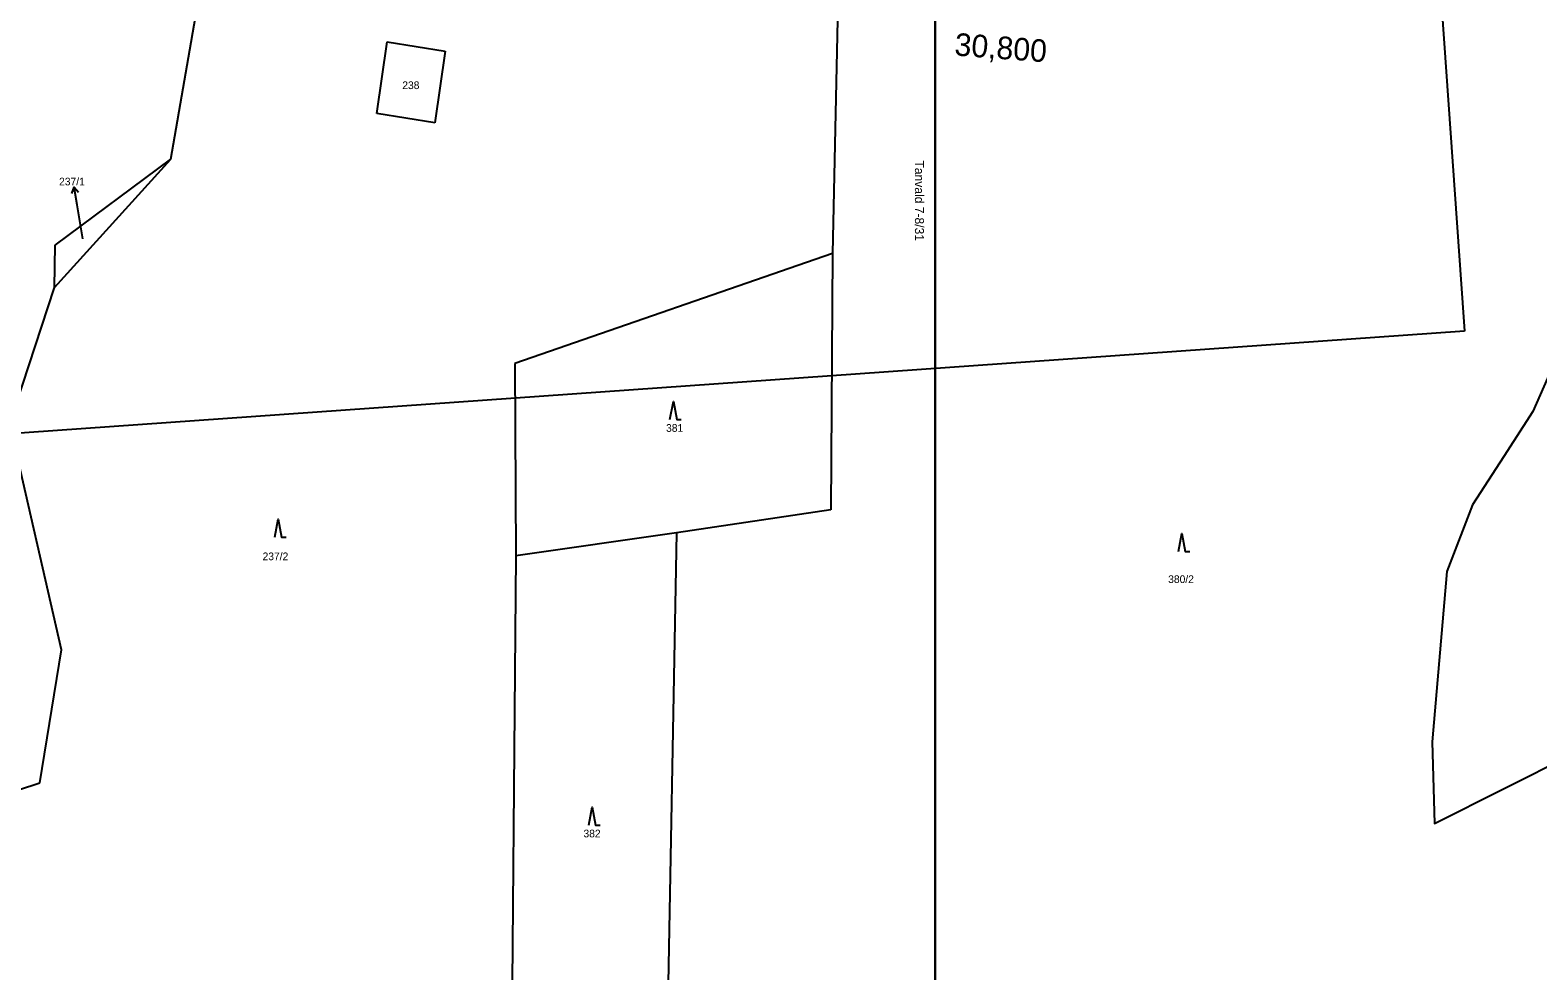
# Model space of a CAD drawing. Extents: x -670359 to -668019, y -978807 to -976674.
# Drawn here: x -669575.5 to -669241.5, y -977399.4 to -977191.2 of the extents above; entities that cross this region are included whole.
import ezdxf

# ---------------------------------------------------------------- set-up
doc = ezdxf.new("R2010")
doc.units = 0
for name, color, linetype in [('Hranice parcel', 7, 'Continuous'), ('ML1000', 7, 'Continuous'), ('Parcelní čísla', 7, 'Continuous'), ('SO 11-10-01', 7, 'Continuous'), ('Značky kultur', 7, 'Continuous')]:
    doc.layers.add(name, color=color, linetype=linetype)

msp = doc.modelspace()

# ---------------------------------------------------------------- linework, layer by layer
at = {"layer": 'Defpoints'}
for p, q in [((-669278.09, -976969.54), (-669257.73, -977257.82)), ((-669257.73, -977257.82), (-669676.69, -977287.4))]:
    msp.add_line(p, q, dxfattribs=at)
at = {"layer": 'Hranice parcel'}
for points in [[(-669396.17, -977168.17), (-669397.7, -977240.66)], [(-669544.29, -977219.72), (-669537.96, -977183.16)], [(-669498.71, -977209.62), (-669496.38, -977193.76)], [(-669496.38, -977193.76), (-669483.51, -977195.84)], [(-669229.74, -977193.65), (-669233.63, -977255.3), (-669242.61, -977275.64), (-669249.01, -977285.54), (-669255.96, -977296.28), (-669261.61, -977311.07), (-669264.91, -977348.74), (-669264.35, -977366.82), (-669233.76, -977351.5), (-669205.54, -977355.99)], [(-669483.51, -977195.84), (-669485.84, -977211.7)], [(-669485.84, -977211.7), (-669498.71, -977209.62)], [(-669570.08, -977248.16), (-669544.29, -977219.72)], [(-669569.97, -977238.81), (-669544.29, -977219.72)], [(-669570.08, -977248.16), (-669569.97, -977238.81)], [(-669397.7, -977240.66), (-669468.1, -977264.98)], [(-669397.7, -977240.66), (-669398.11, -977297.4)], [(-669579.99, -977278.35), (-669570.08, -977248.16)], [(-669468.1, -977264.98), (-669467.87, -977307.57)], [(-669568.52, -977328.39), (-669579.99, -977278.35)], [(-669398.11, -977297.4), (-669432.31, -977302.48)], [(-669432.31, -977302.48), (-669467.87, -977307.57)], [(-669432.31, -977302.48), (-669434.41, -977418.21)], [(-669467.87, -977307.57), (-669469.02, -977436.56)], [(-669573.32, -977357.82), (-669568.52, -977328.39)], [(-669592.8, -977364.17), (-669573.32, -977357.82)]]:
    msp.add_lwpolyline(points, dxfattribs=at)
at = {"layer": 'ML1000'}
for points in [[(-669375, -977000), (-669375, -977500), (-670000, -977500), (-670000, -977000)], [(-668750, -977000), (-668750, -977500), (-669375, -977500), (-669375, -977000)]]:
    msp.add_lwpolyline(points, close=True, dxfattribs=at)
at = {"layer": 'Parcelní čísla'}
for p, q in [((-669566.27, -977227.33), (-669565.75, -977225.92)), ((-669563.84, -977237.41), (-669565.09, -977229.87))]:
    msp.add_line(p, q, dxfattribs=at)
msp.add_lwpolyline([(-669565.09, -977229.87), (-669565.75, -977225.92), (-669564.79, -977227.08)], dxfattribs=at)
at = {"layer": 'Značky kultur'}
for points in [[(-669433.74, -977277.41), (-669432.99, -977273.41), (-669432.24, -977277.41), (-669431.24, -977277.41)], [(-669521.3, -977303.45), (-669520.55, -977299.45), (-669519.8, -977303.45), (-669518.8, -977303.45)], [(-669321.08, -977306.61), (-669320.33, -977302.61), (-669319.58, -977306.61), (-669318.58, -977306.61)], [(-669451.72, -977367.19), (-669450.97, -977363.19), (-669450.22, -977367.19), (-669449.22, -977367.19)]]:
    msp.add_lwpolyline(points, dxfattribs=at)

# ---------------------------------------------------------------- texts
at = {"layer": 'ML1000'}
msp.add_text('Tanvald 7-8/31', height=2, rotation=270, dxfattribs=at).set_placement((-669379.47, -977220.03))
at = {"layer": 'Parcelní čísla'}
for s, height, p in [('238', 1.7, (-669493.04, -977204.23)), ('237/1', 1.7, (-669569.08, -977225.55)), ('237/1', 0.1, (-669564.02, -977237.41)), ('381', 1.7, (-669434.6, -977280.11)), ('237/2', 1.7, (-669524, -977308.53)), ('380/2', 1.7, (-669323.36, -977313.58)), ('382', 1.7, (-669452.9, -977369.89))]:
    msp.add_text(s, height=height, dxfattribs=at).set_placement(p)
at = {"layer": 'SO 11-10-01'}
msp.add_text('30,800', height=5, rotation=355.6391, dxfattribs=at).set_placement((-669370.82, -977196.77))

doc.saveas('drawing.dxf')
